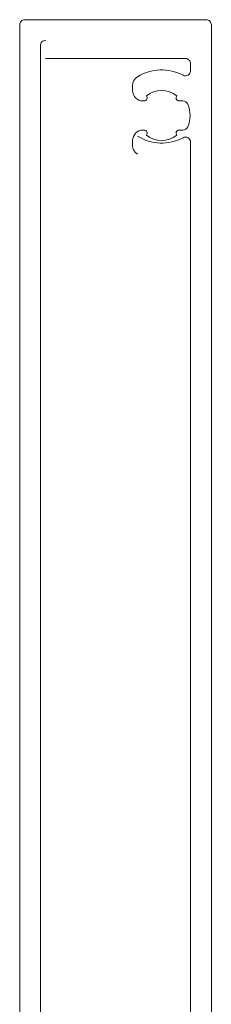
# Model space of a CAD drawing. Header units: millimetres. Extents: x 144573 to 336993, y 74252 to 247042.
# Tile 366 of 656: x 204006 to 204024, y 174722 to 174817. Entities that reach past the tile are written whole.
import ezdxf

# ---------------------------------------------------------------- set-up
doc = ezdxf.new("R2010")
doc.units = ezdxf.units.MM
doc.layers.add('FASÁDA DETAILNÍ', color=255, linetype='Continuous', lineweight=0)
doc.layers.add('NOVA', color=255, linetype='Continuous', lineweight=0)

# ---------------------------------------------------------------- blocks, each defined once
blk = doc.blocks.new('A$C69D17D4D')
at = {"layer": 'FASÁDA DETAILNÍ'}
for points in [[(-19139, 1322.411), (-19139, 1445.418, -0.414214), (-19138.5, 1445.918), (-19121, 1445.918, -0.414214), (-19120.5, 1445.418), (-19120.5, 1326.882, 0.414214)], [(-19136.5, 1443.918, 0.414214), (-19137, 1443.418), (-19137, 1329.748, 0.414214)], [(-19122.5, 1340.075), (-19122.5, 1434.101, 0.565741), (-19123.235, 1434.543, -0.267763), (-19127.63, 1434.695)], [(-19136.5, 1442.172), (-19123, 1442.172, -0.414214), (-19122.5, 1441.672), (-19122.5, 1441.009, -0.565741), (-19123.235, 1440.567, 0.267763), (-19127.63, 1440.415, 0.258777), (-19128.1, 1439.567), (-19128.1, 1439.082, 0.414214), (-19127.1, 1438.082), (-19126.994, 1438.082, 0.64518), (-19126.769, 1438.58, -0.341732), (-19123.831, 1438.58, 0.64518), (-19123.606, 1438.082), (-19123.238, 1438.082, -0.298217), (-19122.78, 1437.782, -0.208712), (-19122.78, 1435.582, -0.298217), (-19123.238, 1435.282), (-19123.606, 1435.282, 0.64518), (-19123.831, 1434.784, -0.341732), (-19126.769, 1434.784, 0.64518), (-19126.994, 1435.282), (-19127.1, 1435.282, 0.414214), (-19128.1, 1434.282), (-19128.1, 1433.798, 0.258777), (-19127.63, 1432.949)]]:
    blk.add_lwpolyline(points, format="xyb", dxfattribs=at)

msp = doc.modelspace()

# ---------------------------------------------------------------- block references
at = {"layer": 'NOVA', "ltscale": 300}
msp.add_blockref('A$C69D17D4D', (223144.999, 173371.259), dxfattribs=at)

doc.saveas('drawing.dxf')
